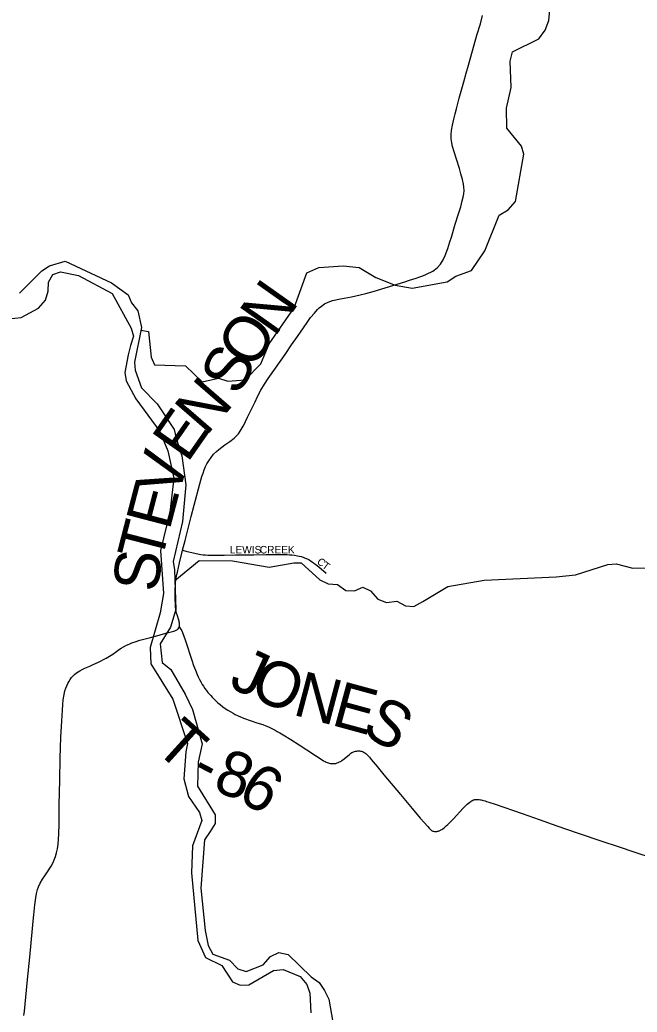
# Model space of a CAD drawing. Extents: x 1410790 to 1770854, y 448063 to 770588.
# Drawn here: x 1574144 to 1578219, y 632367 to 638915 of the extents above; entities that cross this region are included whole.
import ezdxf

# ---------------------------------------------------------------- set-up
doc = ezdxf.new("R2010")
doc.units = 0
for name, color, linetype in [('GM_X_County_Road', 7, 'Continuous'), ('GM_X_County_Road_Text', 7, 'Continuous'), ('GM_X_Minor_River', 7, 'Continuous'), ('GM_X_Township_Road', 7, 'Continuous'), ('GM_X_Township_Road_Text', 7, 'Continuous'), ('GM_X_Township_Subdivision', 7, 'Continuous'), ('GM_X_Township_Subdivision_Text', 7, 'Continuous')]:
    doc.layers.add(name, color=color, linetype=linetype)

msp = doc.modelspace()

# ---------------------------------------------------------------- linework, layer by layer
at = {"layer": 'GM_X_County_Road'}
for points in [[(1575218.4, 635414.3), (1575234.6, 635478.8), (1575250.2, 635540.7), (1575275.6, 635637.7), (1575295.8, 635711.9), (1575332.9, 635852.6), (1575339.1, 635876.5), (1575346.5, 635902.2), (1575353.2, 635923.1), (1575361.6, 635946.3), (1575370.6, 635967.4), (1575378.5, 635984.1), (1575391.6, 636005.7), (1575407.4, 636027.5), (1575423.4, 636047.9), (1575442.4, 636066.1), (1575457.3, 636079.8), (1575497.1, 636110.3), (1575530, 636132.4), (1575558.8, 636154.9), (1575573.9, 636170.2), (1575586.8, 636183.9), (1575597.9, 636199.5), (1575606.1, 636212.1), (1575612.2, 636221.7), (1575618.5, 636233.4), (1575626.2, 636249), (1575633.9, 636264.9), (1575647.2, 636292), (1575676.7, 636354.5), (1575696.5, 636393.9), (1575713.9, 636430.3), (1575735, 636470.7), (1575759, 636511.8), (1575783.6, 636547.8), (1575870, 636669), (1575895.5, 636706.9), (1575936.2, 636770), (1575976.1, 636826.3), (1576015.6, 636882.3), (1576040, 636917.4), (1576063, 636950.4), (1576088.1, 636979.9), (1576108.5, 637002.5), (1576120.7, 637014.7), (1576134.6, 637026), (1576155.8, 637040.3), (1576179.3, 637052.4), (1576207.9, 637062.8), (1576261.7, 637074.5), (1576333.3, 637087.8), (1576362.4, 637093.2), (1576390.7, 637099.3), (1576428.7, 637108.6), (1576476.1, 637121.9), (1576635.6, 637170.5), (1576685.4, 637186.5), (1576716.3, 637197.1), (1576759.1, 637210.8), (1576783.5, 637218.6), (1576803, 637226.5), (1576827.7, 637235.6), (1576870.2, 637256.9), (1576898.9, 637279), (1576919.7, 637303.3), (1576938, 637330.6), (1576951.4, 637360.1), (1576968.3, 637405.7), (1576982.7, 637449.1), (1576992.2, 637480.8), (1577018.5, 637567), (1577040.4, 637634.9), (1577054.3, 637681.8), (1577064.7, 637719.6), (1577070.9, 637744.6), (1577074.3, 637766.8), (1577075.9, 637788.9), (1577075.2, 637811.3), (1577072.7, 637830.2), (1577066.1, 637861.6), (1577055.9, 637899.4), (1577045.9, 637934), (1577026.3, 637996.5), (1577011.2, 638043.3), (1577000.8, 638078.2), (1576995.3, 638104.2), (1576992.1, 638130.7), (1576991.7, 638157.5), (1576993.7, 638184), (1576999.3, 638220.1), (1577003.3, 638238.9), (1577008, 638258.7), (1577017.3, 638294.2), (1577025.9, 638328.7), (1577044.9, 638397.9), (1577075.3, 638505.3), (1577090.3, 638562.4), (1577105.5, 638616.2), (1577132.8, 638711.3), (1577161.1, 638812.8), (1577183.6, 638889.2), (1577198.8, 638942.6)], [(1575196, 634909.9), (1575197, 634913.6), (1575198, 634919.4), (1575198.2, 634925.6), (1575197.6, 634932.5), (1575196.5, 634940.9), (1575194.8, 634947.8), (1575192.1, 634960), (1575184.5, 634981.1), (1575178.5, 634999.8), (1575175.8, 635012.3), (1575173.9, 635022.9), (1575171.8, 635044.4), (1575170.6, 635066.4), (1575169.8, 635083.3), (1575169.3, 635102), (1575169.3, 635124.9), (1575170, 635160.1), (1575171, 635182.5), (1575172.6, 635201.9), (1575176, 635233.4), (1575179.7, 635253.7), (1575183.8, 635271.2), (1575198.5, 635332.4), (1575213.8, 635396.2), (1575218.4, 635414.3)], [(1575064.9, 634854.6), (1575076.4, 634857.9), (1575117.5, 634868.7), (1575161.4, 634880.7), (1575167.3, 634882.7), (1575177.1, 634887.2), (1575184.2, 634891.4), (1575187.6, 634894.4), (1575189.9, 634897.1), (1575193.3, 634902.5), (1575195.3, 634907.6), (1575196, 634909.9)], [(1574171.6, 632345.3), (1574174.2, 632374.1), (1574182.8, 632465.6), (1574194.8, 632583.1), (1574209.4, 632729.9), (1574218.7, 632824.6), (1574228.1, 632919.1), (1574232.5, 632967.3), (1574236.9, 633009.6), (1574244.1, 633074.6), (1574249.7, 633120.4), (1574255, 633149.8), (1574261.8, 633175.5), (1574268.4, 633194.4), (1574279.3, 633218.8), (1574294.5, 633244.5), (1574309.5, 633266.2), (1574327.5, 633293.5), (1574350, 633329.4), (1574364.1, 633354.9), (1574371.9, 633372.6), (1574380.2, 633393.6), (1574387.3, 633418.4), (1574392.2, 633443.7), (1574396.4, 633475.4), (1574400.8, 633541.2), (1574403.2, 633609.8), (1574404.5, 633734.2), (1574407.3, 633897.7), (1574410.3, 634042.5), (1574415.4, 634181.6), (1574421, 634289.8), (1574425.6, 634358.5), (1574428.1, 634397.3), (1574431.1, 634427.8), (1574436.8, 634463.2), (1574442, 634486), (1574448.1, 634504.9), (1574453.8, 634520.5), (1574460.5, 634535.6), (1574466.6, 634547.5), (1574475.5, 634561.2), (1574485.5, 634574.4), (1574496.9, 634586.1), (1574506.1, 634595.5), (1574519.3, 634605.1), (1574529.7, 634613.2), (1574540.5, 634619.8), (1574554.9, 634627.8), (1574572.6, 634636.4), (1574605.2, 634650.9), (1574627.5, 634660.7), (1574662.4, 634676.8), (1574714.4, 634702.2), (1574736.3, 634714.8), (1574757.9, 634728.8), (1574781.2, 634745.7), (1574796.2, 634756.5), (1574813.4, 634768.1), (1574828.4, 634777.1), (1574847.9, 634787.7), (1574865.7, 634795.9), (1574884.1, 634803.8), (1574906, 634811.2), (1574937.3, 634821.2), (1574972.1, 634830.8), (1575007.1, 634839.3), (1575054.4, 634851.6), (1575064.9, 634854.6)]]:
    msp.add_lwpolyline(points, dxfattribs=at)
at = {"layer": 'GM_X_Minor_River'}
for points in [[(1574943.1, 636866.8), (1574994.3, 636858.7), (1575011, 636689.9), (1575034, 636637.3), (1575238.3, 636631.2), (1575348.5, 636526.7), (1575455.2, 636550.5), (1575516.9, 636531.2), (1575631.3, 636538.9), (1575735.7, 636645), (1575790.4, 636776.2), (1575955.5, 637015.3), (1576038.3, 637246.1), (1576117.2, 637280.6), (1576277.7, 637291.3), (1576383.7, 637281.1), (1576494.7, 637214.7), (1576621.9, 637164), (1576733.7, 637143.7), (1576965.1, 637185), (1577022, 637223.9), (1577124.9, 637259.9), (1577213.7, 637390.4), (1577308.6, 637624.9), (1577367.4, 637661.8), (1577414.7, 637717), (1577471, 638028.5), (1577456, 638080.9), (1577358.2, 638199.2), (1577356.8, 638331.5), (1577387.6, 638469.2), (1577381, 638641.7), (1577396.3, 638703.5), (1577570.4, 638790.1), (1577611.6, 638847.4), (1577635, 638911.1), (1577647.8, 639051.1)], [(1574141.5, 637110.7), (1574288.8, 637258), (1574339.6, 637291), (1574444.4, 637322.9), (1574750.2, 637180.4), (1574858.9, 637100), (1574881.9, 637047.4), (1574922.9, 636994.4), (1574946.8, 636885.7), (1574902.1, 636656.1), (1574905.1, 636603.9), (1574946.8, 636486.8), (1575050.9, 636380.4), (1575161.8, 636211.8), (1575176.6, 636153.4), (1575214.4, 636038.3), (1575240.7, 635847.4), (1575217.8, 635605.3), (1575156.4, 635340), (1575165.3, 635285.7), (1575174.1, 635022.9), (1575137.7, 634907.4), (1575071.3, 634796.5)], [(1573859.1, 636920), (1574152.4, 636950.1), (1574267.8, 637011.9), (1574313, 637065.1), (1574330.2, 637124.8), (1574333.4, 637182.9), (1574362.5, 637234.4), (1574412.9, 637251.4), (1574530.7, 637226.9), (1574752.8, 637108.2), (1574878.5, 636881.1), (1574893.5, 636826.6), (1574874.3, 636766.9), (1574859, 636705.1), (1574836.6, 636587.3), (1574845.5, 636533), (1574909.3, 636413.4), (1575069.3, 636197.7), (1575120.9, 636070.3), (1575161.4, 635891.1), (1575134.8, 635665.2), (1575071.7, 635413.9), (1575092, 635128.8), (1575069.4, 635001), (1575004.7, 634773.9), (1575008.6, 634665.5), (1575154.2, 634432), (1575250.6, 634139.4), (1575239.5, 634085.5), (1575225.9, 633907.4), (1575257.7, 633790.5), (1575329.7, 633684.8), (1575344.7, 633632.4), (1575283.2, 633463.3), (1575277.6, 633285), (1575318.8, 632839.2), (1575370.7, 632727.9)], [(1575167.6, 635215.5), (1575326.9, 635346.5), (1575547.3, 635344), (1575789, 635303), (1575951.9, 635331.7), (1576002, 635330.7), (1576124, 635219.9), (1576179.6, 635192.7), (1576241.7, 635189.4), (1576295, 635148.2), (1576353.1, 635147.1), (1576407.7, 635172), (1576459.3, 635146.9), (1576506.3, 635091.8), (1576564, 635070.6), (1576632.3, 635079.2), (1576689.8, 635047.9), (1576743.8, 635042.8), (1576804.6, 635075.7), (1576859.4, 635108.6), (1576968.9, 635174.5), (1577208.3, 635217.7), (1577683.8, 635240), (1577812.3, 635253.4), (1578024.1, 635321.2), (1578080.3, 635324.1), (1578190, 635295.8), (1578296.3, 635299.6)], [(1575071.3, 634796.5), (1575082.9, 634674), (1575140.1, 634626.8), (1575235.1, 634464.5), (1575283.1, 634363.3), (1575346.8, 634137.5), (1575322.3, 634015.7), (1575317.1, 633857.4), (1575433.6, 633668.6), (1575434.5, 633612.5), (1575401.3, 633559.1), (1575362.2, 633503.8), (1575339.8, 633185.5), (1575368.2, 632906.3), (1575386.3, 632805.7), (1575417.2, 632748.9), (1575528.6, 632708.6), (1575583.6, 632653.3), (1575637.4, 632634.2), (1575750.5, 632678), (1575799.7, 632733.1), (1575854.4, 632760), (1575914.2, 632746.8), (1576067.6, 632599.3), (1576119, 632562.2), (1576156, 632509.3), (1576182.9, 632452.6), (1576209.9, 632299.7)], [(1575370.7, 632727.9), (1575477.8, 632673.5), (1575547.8, 632565.9), (1575599.5, 632544.8), (1575655.7, 632547.6), (1575817.9, 632640.5), (1575882.2, 632647.2), (1575993.5, 632600.8), (1576038.6, 632549.8), (1576057.4, 632491.3), (1576064.9, 632362.8)]]:
    msp.add_lwpolyline(points, dxfattribs=at)
at = {"layer": 'GM_X_Township_Road'}
msp.add_lwpolyline([(1575196, 634909.9), (1575204.1, 634897), (1575212.6, 634883.7), (1575218.6, 634872.9), (1575234.8, 634824.6), (1575250.9, 634777.1), (1575265.9, 634729.7), (1575279, 634690.2), (1575290.7, 634655), (1575302.8, 634622.5), (1575314.1, 634595.1), (1575321.1, 634579.5), (1575329.8, 634561.7), (1575338, 634546.1), (1575348.4, 634529.1), (1575355.8, 634517), (1575365.3, 634503.1), (1575375.3, 634489.2), (1575385, 634476.9), (1575394, 634466.2), (1575404, 634455.4), (1575412.6, 634445.8), (1575427, 634431.5), (1575439.1, 634419.8), (1575452.1, 634408), (1575466.5, 634395.9), (1575484.7, 634381.6), (1575499.9, 634370.7), (1575517.8, 634359.3), (1575535.9, 634348.1), (1575552, 634339), (1575566.3, 634331.2), (1575585.4, 634322.1), (1575601, 634315.2), (1575620.5, 634307.4), (1575670, 634289.5), (1575709.5, 634276.5), (1575747.7, 634264), (1575767.3, 634256.6), (1575785, 634249.2), (1575799.4, 634242.7), (1575812.4, 634236.6), (1575828.9, 634227.5), (1575843.6, 634219.2), (1575860.1, 634209.7), (1575882.7, 634196.2), (1575932.6, 634165.9), (1575988.2, 634130.7), (1576039.4, 634096.8), (1576101.4, 634056), (1576139.6, 634032.2), (1576149.5, 634026.1), (1576160, 634020), (1576167.1, 634016.5), (1576173, 634014), (1576180, 634011.3), (1576186.4, 634009.4), (1576192.9, 634007.9), (1576198.8, 634007), (1576204.2, 634006.6), (1576213.8, 634006.6), (1576219.6, 634006.8), (1576225.7, 634007.7), (1576229.8, 634008.5), (1576234.6, 634009.8), (1576239.6, 634011.6), (1576244.2, 634013.5), (1576254.2, 634017.9), (1576259.7, 634020.7), (1576265.1, 634023.9), (1576270.2, 634027.4), (1576276, 634031.7), (1576284.3, 634038.7), (1576308, 634058.6), (1576319.3, 634067.8), (1576329.3, 634075.6), (1576335.7, 634079.5), (1576341.3, 634082.3), (1576347.4, 634084.9), (1576353.6, 634086.9), (1576360, 634088.2), (1576367.9, 634089.4), (1576374.8, 634090.1), (1576381.4, 634090.3), (1576386.5, 634090.1), (1576393.5, 634089.4), (1576399.5, 634088.2), (1576405, 634086.4), (1576411, 634083.8), (1576416.8, 634080.8), (1576421.8, 634077.7), (1576427.8, 634073.4), (1576432.7, 634069.5), (1576437.4, 634065.2), (1576444, 634058.2), (1576451.7, 634049.5), (1576463.8, 634034.8), (1576501.6, 633986.6), (1576546.7, 633932.4), (1576656.1, 633802.1), (1576732.8, 633710.1), (1576785.6, 633647.8), (1576836, 633590.8), (1576844.8, 633581.4), (1576852, 633574.3), (1576856.3, 633570.4), (1576862.1, 633566), (1576866.1, 633563.4), (1576870.4, 633561.3), (1576874.8, 633560), (1576880.1, 633559.1), (1576885.8, 633558.9), (1576891.4, 633559.1), (1576896.7, 633559.5), (1576901.8, 633560.4), (1576906.7, 633561.5), (1576911.4, 633563), (1576916.4, 633565.2), (1576919.9, 633566.9), (1576923.6, 633569.1), (1576929, 633572.6), (1576936.1, 633577.3), (1576943.8, 633583.2), (1576951.3, 633589), (1576959, 633595.7), (1576968.2, 633604.2), (1576979.4, 633615.3), (1577005.5, 633642.4), (1577070.6, 633712.9), (1577084.4, 633726.4), (1577097.5, 633738.6), (1577105.2, 633745.5), (1577114, 633752.7), (1577120.2, 633757.2), (1577124.3, 633760.1), (1577127.9, 633762.2), (1577133.2, 633764.8), (1577138.4, 633767), (1577143.4, 633768.7), (1577147.8, 633769.6), (1577151.7, 633770.2), (1577155.8, 633770.7), (1577160, 633770.9), (1577168.2, 633770.5), (1577176.1, 633769.6), (1577184, 633768.3), (1577189.7, 633767.2), (1577195.3, 633765.9), (1577205.1, 633763.3), (1577214.7, 633760.5), (1577224.8, 633757.2), (1577238.6, 633752.7), (1577282, 633738.3), (1577460.6, 633676.7), (1577572.6, 633638.1), (1577688.7, 633596.8), (1577821.7, 633550.4), (1577999, 633490.9), (1578080.6, 633464), (1578216.5, 633418.9), (1578399.4, 633357.7)], dxfattribs=at)
at = {"layer": 'GM_X_Township_Subdivision'}
msp.add_lwpolyline([(1575218.4, 635414.3), (1575239, 635409.6), (1575307.1, 635394), (1575339.7, 635387.5), (1575354.4, 635385.3), (1575366.6, 635384), (1575384.8, 635382.3), (1575403, 635381.8), (1575442.1, 635381.4), (1575491.8, 635381.8), (1575567.1, 635384), (1575617.9, 635384.4), (1575688.8, 635384.4), (1575770.2, 635385.7), (1575844, 635386.2), (1575908.2, 635386.2), (1575924.7, 635385.3), (1575939.9, 635384), (1575957.7, 635381.8), (1575976.8, 635378.8), (1575987.2, 635376.6), (1576000.3, 635373.1), (1576014.1, 635368.8), (1576028.5, 635363.6), (1576039.8, 635358.4), (1576051, 635352.7), (1576063.6, 635345.4), (1576074.5, 635338), (1576084.9, 635330.6), (1576097.5, 635320.6), (1576116.6, 635304.6), (1576165.6, 635263.8)], dxfattribs=at)

# ---------------------------------------------------------------- texts
at = {"layer": 'GM_X_County_Road_Text'}
for s, rotation, p in [('N', 54.73969, (1575825.2, 636814.6)), ('O', 55.79465, (1575677.6, 636597.4)), ('S', 62.45779, (1575588.7, 636425.9)), ('N', 49.07589, (1575372.9, 636163.3)), ('E', 55.06415, (1575249.4, 635985.9)), ('V', 74.02757, (1575188, 635755.7)), ('E', 75.34739, (1575131.7, 635540.3)), ('T', 75.58124, (1575076, 635323.3)), ('S', 83.55748, (1575055.2, 635133.1))]:
    msp.add_text(s, height=300, rotation=rotation, dxfattribs=at).set_placement(p)
at = {"layer": 'GM_X_Township_Road_Text'}
for s, rotation, p in [('J', 335.2344, (1575515.1, 634515.7)), ('O', 336.2382, (1575648.2, 634454.3)), ('N', 345.14801, (1575937.9, 634331.1)), ('E', 344.79224, (1576192.6, 634263.6)), ('S', 329.33041, (1576389.5, 634213)), ('T', 317.79204, (1575022.9, 634105.2)), ('8', 340.53354, (1575409.1, 633831.5)), ('-', 332.51365, (1575257.9, 633906.6)), ('6', 328.74707, (1575568.7, 633776.9))]:
    msp.add_text(s, height=300, rotation=rotation, dxfattribs=at).set_placement(p)
at = {"layer": 'GM_X_Township_Subdivision_Text'}
for s, rotation, p in [('LEWIS', 0.00001, (1575530.2, 635393.4)), ('CREEK', 0.00001, (1575728.2, 635393.4)), ('C', 318.66098, (1576100.6, 635332.8)), ('T', 324.29733, (1576134.6, 635303.3))]:
    msp.add_text(s, height=50, rotation=rotation, dxfattribs=at).set_placement(p)

doc.saveas('drawing.dxf')
